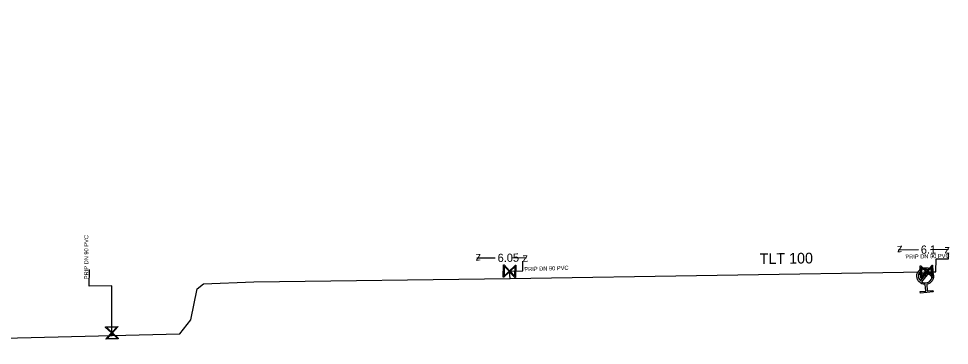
# Model space of a CAD drawing. Extents: x -643842 to -636370, y -1119190 to -1110210.
# Drawn here: x -641306.4 to -641193.3, y -1114850.9 to -1114811.3 of the extents above; entities that cross this region are included whole.
import ezdxf

# ---------------------------------------------------------------- set-up
doc = ezdxf.new("R2010")
doc.units = 0
for name, color, linetype in [('22', 7, 'Continuous'), ('Default', 7, 'Continuous'), ('Level 10', 7, 'Continuous'), ('Level 16', 7, 'Continuous'), ('Level 20', 7, 'Continuous'), ('Level 21', 7, 'Continuous'), ('Level 23', 7, 'Continuous'), ('Level 33', 7, 'Continuous')]:
    doc.layers.add(name, color=color, linetype=linetype)

msp = doc.modelspace()

# ---------------------------------------------------------------- linework, layer by layer
at = {"layer": 'Default'}
for points in [[(-641196.24, -1114843.51), (-641196.6, -1114843.51), (-641196.88, -1114843.28), (-641197.2, -1114843.01), (-641197.24, -1114842.6), (-641197.28, -1114842.19), (-641197.01, -1114841.87), (-641196.75, -1114841.55), (-641196.33, -1114841.51), (-641195.92, -1114841.47), (-641195.6, -1114841.74), (-641195.29, -1114842), (-641195.25, -1114842.41), (-641195.21, -1114842.83), (-641195.47, -1114843.14), (-641195.7, -1114843.43), (-641196.06, -1114843.49)], [(-641195.8, -1114841.83), (-641196.03, -1114841.67), (-641196.32, -1114841.7), (-641196.65, -1114841.73), (-641196.87, -1114841.99), (-641197.08, -1114842.25), (-641197.05, -1114842.58), (-641197.02, -1114842.87), (-641196.83, -1114843.07)], [(-641196.69, -1114843.19), (-641196.46, -1114843.35), (-641196.17, -1114843.32), (-641195.83, -1114843.29), (-641195.61, -1114843.03), (-641195.4, -1114842.77), (-641195.43, -1114842.43), (-641195.46, -1114842.14), (-641195.66, -1114841.94)]]:
    msp.add_open_spline(points, degree=3, dxfattribs=at)
at = {"layer": 'Level 10'}
for points in [[(-641197.07, -1114839.31), (-641199.51, -1114839.34)], [(-641195.58, -1114839.28), (-641193.41, -1114839.25)], [(-641248.49, -1114840.31), (-641250.71, -1114840.34)], [(-641246.4, -1114840.28), (-641244.66, -1114840.25)]]:
    msp.add_lwpolyline(points, dxfattribs=at)
at = {"layer": 'Level 16'}
for points in [[(-641245.97, -1114841.19), (-641246.01, -1114842.69), (-641246.08, -1114842.69), (-641246.16, -1114842.59), (-641246.74, -1114841.98), (-641247.45, -1114842.65), (-641247.51, -1114842.65), (-641247.47, -1114841.15), (-641247.4, -1114841.15), (-641246.74, -1114841.86), (-641246.13, -1114841.28), (-641246.03, -1114841.19), (-641245.97, -1114841.19)], [(-641247.41, -1114842.5), (-641246.8, -1114841.92), (-641247.38, -1114841.31), (-641247.41, -1114842.5)], [(-641246.07, -1114841.35), (-641246.68, -1114841.92), (-641246.1, -1114842.53), (-641246.07, -1114841.35)], [(-641196.78, -1114842.75), (-641196.84, -1114841.25), (-641196.78, -1114841.25), (-641196.68, -1114841.34), (-641196.06, -1114841.91), (-641195.41, -1114841.19), (-641195.34, -1114841.19), (-641195.28, -1114842.69), (-641195.34, -1114842.69), (-641196.06, -1114842.03), (-641196.62, -1114842.65), (-641196.71, -1114842.75), (-641196.78, -1114842.75)], [(-641196.69, -1114842.59), (-641196.12, -1114841.97), (-641196.74, -1114841.41), (-641196.69, -1114842.59)], [(-641195.43, -1114841.34), (-641196, -1114841.97), (-641195.38, -1114842.53), (-641195.43, -1114841.34)], [(-641195.53, -1114842.21), (-641197.02, -1114842.35), (-641197.03, -1114842.25), (-641195.54, -1114842.11), (-641195.53, -1114842.21)], [(-641294.27, -1114850.11), (-641295.76, -1114850.16), (-641295.77, -1114850.1), (-641295.68, -1114850.01), (-641295.1, -1114849.39), (-641295.81, -1114848.73), (-641295.81, -1114848.67), (-641294.32, -1114848.62), (-641294.31, -1114848.68), (-641294.98, -1114849.39), (-641294.36, -1114849.96), (-641294.27, -1114850.05), (-641294.27, -1114850.11)], [(-641295.66, -1114848.75), (-641295.04, -1114849.33), (-641294.47, -1114848.71), (-641295.66, -1114848.75)], [(-641294.43, -1114850.03), (-641295.04, -1114849.45), (-641295.61, -1114850.07), (-641294.43, -1114850.03)]]:
    msp.add_lwpolyline(points, dxfattribs=at)
at = {"layer": 'Level 21'}
msp.add_lwpolyline([(-641359.75, -1114811.26), (-641359.64, -1114811.6), (-641356.25, -1114816.84), (-641355.68, -1114820.8), (-641355.1, -1114824.76), (-641355.11, -1114832.95), (-641355.14, -1114850.44), (-641354.66, -1114850.91), (-641324.61, -1114850.43), (-641295.03, -1114849.71), (-641286.78, -1114849.51), (-641285.44, -1114847.83), (-641284.68, -1114844.07), (-641283.92, -1114843.43), (-641277.79, -1114843.21), (-641246.67, -1114842.78), (-641196.37, -1114842), (-641196.06, -1114841.97)], dxfattribs=at)
at = {"layer": 'Level 23'}
for points in [[(-641196.06, -1114841.97), (-641194.94, -1114841.98), (-641194.9, -1114840.43), (-641193.41, -1114840.4), (-641193.41, -1114839.73)], [(-641246.67, -1114842.78), (-641246.74, -1114841.92), (-641245.13, -1114841.87), (-641245.11, -1114840.71)], [(-641295.03, -1114849.71), (-641295.04, -1114849.39), (-641295.05, -1114843.69), (-641297.8, -1114843.72), (-641297.79, -1114841.7)], [(-641196.37, -1114842), (-641196.28, -1114842.23), (-641196.25, -1114842.5)]]:
    msp.add_lwpolyline(points, dxfattribs=at)
at = {"layer": 'Level 33'}
for points in [[(-641196.83, -1114843.07), (-641195.8, -1114841.83)], [(-641195.66, -1114841.94), (-641196.69, -1114843.19)], [(-641196.06, -1114843.49), (-641195.98, -1114844.31), (-641195.3, -1114844.24), (-641195.28, -1114844.43), (-641196.83, -1114844.57), (-641196.85, -1114844.39), (-641196.17, -1114844.32), (-641196.24, -1114843.51)]]:
    msp.add_lwpolyline(points, dxfattribs=at)

# ---------------------------------------------------------------- texts
at = {"layer": '22'}
for rotation, p in [(89.9359, (-641297.92, -1114842.89)), (1.3483, (-641198.64, -1114840.41)), (1.9155, (-641244.93, -1114841.92))]:
    msp.add_text('PRIP DN 90 PVC', height=0.5, rotation=rotation, dxfattribs=at).set_placement(p)
at = {"layer": 'Level 10'}
for s, rotation, p in [('6.05', 0.9186, (-641248.18, -1114840.8)), ('z', 180.8171, (-641199.02, -1114838.83)), ('6.1', 0.8171, (-641196.76, -1114839.8)), ('z', 0.8171, (-641193.9, -1114839.76)), ('z', 180.9185, (-641250.22, -1114839.84)), ('z', 0.9186, (-641245.15, -1114840.76))]:
    msp.add_text(s, height=1, rotation=rotation, dxfattribs=at).set_placement(p)
at = {"layer": 'Level 20'}
msp.add_text('TLT 100', height=1.3, rotation=0.8884, dxfattribs=at).set_placement((-641216.34, -1114841.06))

doc.saveas('drawing.dxf')
